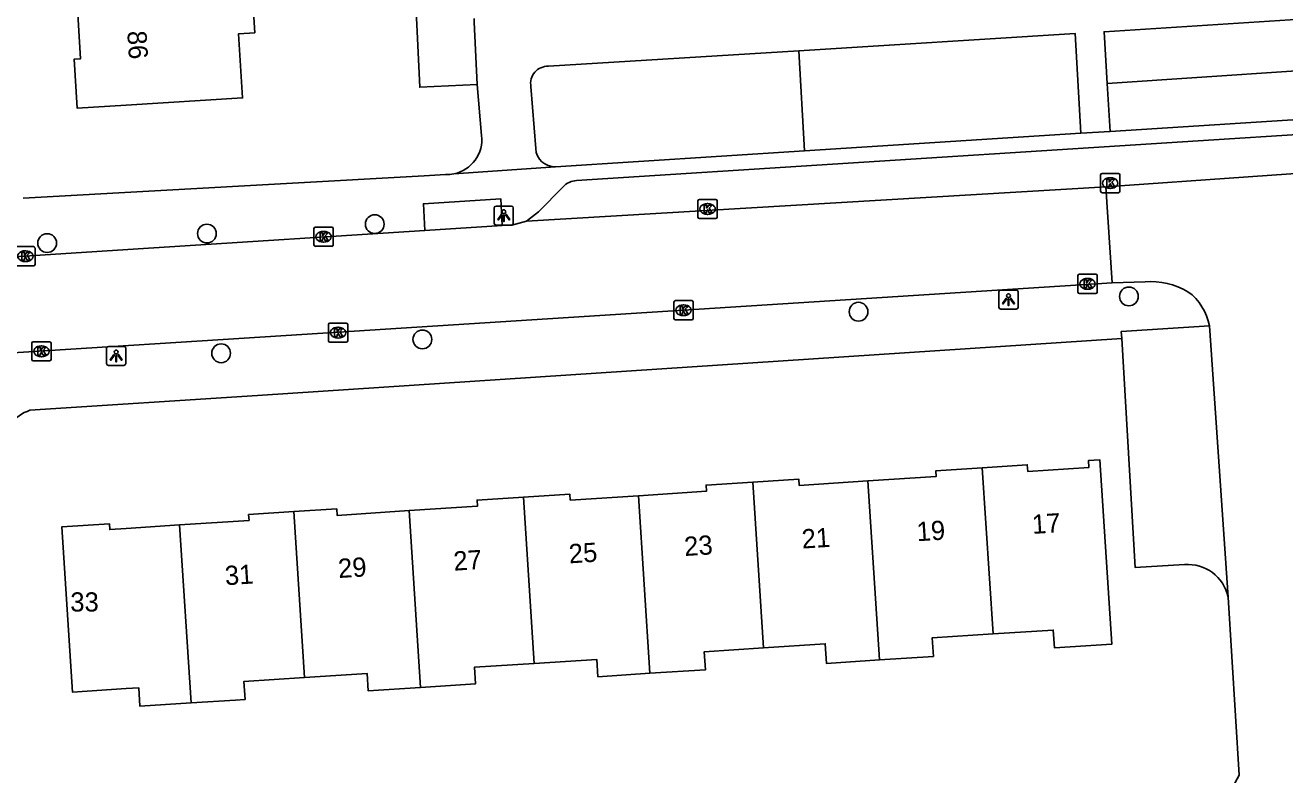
# Model space of a CAD drawing. Extents: x 159689 to 160786, y 387323 to 388339.
# Drawn here: x 160494.7 to 160560.4, y 387930.1 to 387969.1 of the extents above; entities that cross this region are included whole.
import ezdxf

# ---------------------------------------------------------------- set-up
doc = ezdxf.new("R2010")
doc.units = 0
for name, color, linetype in [('IMGEO_Boom', 7, 'Continuous'), ('IMGEO_Groenvoorziening', 7, 'Continuous'), ('IMGEO_Kolk', 7, 'Continuous'), ('IMGEO_Lichtpunt', 7, 'Continuous'), ('IMGEO_Pand', 7, 'Continuous'), ('IMGEO_Pand_nummerreeks', 7, 'Continuous'), ('IMGEO_Parkeervlak_open', 7, 'Continuous'), ('IMGEO_Rijbaan_lokaal_open', 7, 'Continuous'), ('IMGEO_Voetpad_open', 7, 'Continuous')]:
    doc.layers.add(name, color=color, linetype=linetype)

msp = doc.modelspace()

# ---------------------------------------------------------------- linework, layer by layer
at = {"layer": 'IMGEO_Boom'}
for centre in [(160512.962, 387958.772), (160495.889, 387957.784), (160504.215, 387958.278), (160552.271, 387955.004), (160538.179, 387954.206), (160515.445, 387952.762), (160504.956, 387952.038)]:
    msp.add_circle(centre, 0.489, dxfattribs=at)
at = {"layer": 'IMGEO_Groenvoorziening'}
for points in [[(160580.227, 387968.045), (160551.144, 387966.103)], [(160535.371, 387962.59), (160535.074, 387967.812)]]:
    msp.add_lwpolyline(points, dxfattribs=at)
at = {"layer": 'IMGEO_Kolk'}
for p, q in [((160550.795, 387960.485), (160550.795, 387961.337)), ((160550.87, 387961.411), (160551.722, 387961.411)), ((160551.283, 387961.191), (160551.308, 387961.191)), ((160551.796, 387961.337), (160551.796, 387960.485)), ((160551.722, 387960.411), (160550.87, 387960.411)), ((160551.306, 387960.631), (160551.281, 387960.631)), ((160529.809, 387959.134), (160529.809, 387959.986)), ((160529.884, 387960.06), (160530.736, 387960.06)), ((160530.297, 387959.84), (160530.322, 387959.84)), ((160530.81, 387959.986), (160530.81, 387959.134)), ((160530.736, 387959.06), (160529.884, 387959.06)), ((160530.32, 387959.28), (160530.295, 387959.28)), ((160509.793, 387957.688), (160509.793, 387958.54)), ((160509.868, 387958.614), (160510.72, 387958.614)), ((160510.281, 387958.394), (160510.306, 387958.394)), ((160510.794, 387958.54), (160510.794, 387957.688)), ((160494.329, 387957.601), (160495.181, 387957.601)), ((160495.255, 387957.527), (160495.255, 387956.675)), ((160510.72, 387957.614), (160509.868, 387957.614)), ((160510.304, 387957.834), (160510.279, 387957.834)), ((160494.742, 387957.381), (160494.767, 387957.381)), ((160495.181, 387956.601), (160494.329, 387956.601)), ((160494.765, 387956.821), (160494.74, 387956.821)), ((160549.614, 387955.233), (160549.614, 387956.085)), ((160549.689, 387956.159), (160550.541, 387956.159)), ((160550.102, 387955.939), (160550.127, 387955.939)), ((160550.615, 387956.085), (160550.615, 387955.233)), ((160550.541, 387955.159), (160549.689, 387955.159)), ((160550.125, 387955.379), (160550.1, 387955.379)), ((160528.556, 387953.857), (160528.556, 387954.709)), ((160528.631, 387954.783), (160529.483, 387954.783)), ((160529.044, 387954.563), (160529.069, 387954.563)), ((160529.557, 387954.709), (160529.557, 387953.857)), ((160510.626, 387953.614), (160511.478, 387953.614)), ((160529.483, 387953.783), (160528.631, 387953.783)), ((160529.067, 387954.003), (160529.042, 387954.003)), ((160510.551, 387952.688), (160510.551, 387953.54)), ((160511.039, 387953.394), (160511.064, 387953.394)), ((160511.552, 387953.54), (160511.552, 387952.688)), ((160495.089, 387951.715), (160495.089, 387952.567)), ((160495.164, 387952.641), (160496.016, 387952.641)), ((160495.577, 387952.421), (160495.602, 387952.421)), ((160496.09, 387952.567), (160496.09, 387951.715)), ((160511.478, 387952.614), (160510.626, 387952.614)), ((160511.062, 387952.834), (160511.037, 387952.834)), ((160496.016, 387951.641), (160495.164, 387951.641)), ((160495.6, 387951.861), (160495.575, 387951.861))]:
    msp.add_line(p, q, dxfattribs=at)
for points in [[(160550.795, 387960.485), (160550.795, 387961.337)], [(160550.87, 387961.411), (160551.722, 387961.411)], [(160551.116, 387961.111), (160551.239, 387961.111), (160551.239, 387960.96), (160551.369, 387961.111), (160551.533, 387961.111), (160551.387, 387960.96), (160551.54, 387960.711), (160551.388, 387960.711), (160551.303, 387960.875), (160551.239, 387960.808), (160551.239, 387960.711), (160551.116, 387960.711), (160551.116, 387961.111)], [(160551.796, 387961.337), (160551.796, 387960.485)], [(160551.722, 387960.411), (160550.87, 387960.411)], [(160529.809, 387959.134), (160529.809, 387959.986)], [(160529.884, 387960.06), (160530.736, 387960.06)], [(160530.13, 387959.76), (160530.253, 387959.76), (160530.253, 387959.609), (160530.383, 387959.76), (160530.547, 387959.76), (160530.401, 387959.609), (160530.554, 387959.36), (160530.402, 387959.36), (160530.317, 387959.524), (160530.253, 387959.457), (160530.253, 387959.36), (160530.13, 387959.36), (160530.13, 387959.76)], [(160530.81, 387959.986), (160530.81, 387959.134)], [(160530.736, 387959.06), (160529.884, 387959.06)], [(160509.793, 387957.688), (160509.793, 387958.54)], [(160509.868, 387958.614), (160510.72, 387958.614)], [(160510.114, 387958.314), (160510.237, 387958.314), (160510.237, 387958.163), (160510.367, 387958.314), (160510.531, 387958.314), (160510.385, 387958.163), (160510.538, 387957.914), (160510.386, 387957.914), (160510.301, 387958.078), (160510.237, 387958.011), (160510.237, 387957.914), (160510.114, 387957.914), (160510.114, 387958.314)], [(160510.794, 387958.54), (160510.794, 387957.688)], [(160494.329, 387957.601), (160495.181, 387957.601)], [(160495.255, 387957.527), (160495.255, 387956.675)], [(160510.72, 387957.614), (160509.868, 387957.614)], [(160494.575, 387957.301), (160494.698, 387957.301), (160494.698, 387957.15), (160494.828, 387957.301), (160494.992, 387957.301), (160494.846, 387957.15), (160494.999, 387956.901), (160494.847, 387956.901), (160494.762, 387957.065), (160494.698, 387956.998), (160494.698, 387956.901), (160494.575, 387956.901), (160494.575, 387957.301)], [(160495.181, 387956.601), (160494.329, 387956.601)], [(160549.614, 387955.233), (160549.614, 387956.085)], [(160549.689, 387956.159), (160550.541, 387956.159)], [(160549.935, 387955.859), (160550.058, 387955.859), (160550.058, 387955.708), (160550.188, 387955.859), (160550.352, 387955.859), (160550.206, 387955.708), (160550.359, 387955.459), (160550.207, 387955.459), (160550.122, 387955.623), (160550.058, 387955.556), (160550.058, 387955.459), (160549.935, 387955.459), (160549.935, 387955.859)], [(160550.615, 387956.085), (160550.615, 387955.233)], [(160550.541, 387955.159), (160549.689, 387955.159)], [(160528.556, 387953.857), (160528.556, 387954.709)], [(160528.631, 387954.783), (160529.483, 387954.783)], [(160528.877, 387954.483), (160529, 387954.483), (160529, 387954.332), (160529.13, 387954.483), (160529.294, 387954.483), (160529.148, 387954.332), (160529.301, 387954.083), (160529.149, 387954.083), (160529.064, 387954.247), (160529, 387954.18), (160529, 387954.083), (160528.877, 387954.083), (160528.877, 387954.483)], [(160529.557, 387954.709), (160529.557, 387953.857)], [(160510.626, 387953.614), (160511.478, 387953.614)], [(160529.483, 387953.783), (160528.631, 387953.783)], [(160510.551, 387952.688), (160510.551, 387953.54)], [(160510.872, 387953.314), (160510.995, 387953.314), (160510.995, 387953.163), (160511.125, 387953.314), (160511.289, 387953.314), (160511.143, 387953.163), (160511.296, 387952.914), (160511.144, 387952.914), (160511.059, 387953.078), (160510.995, 387953.011), (160510.995, 387952.914), (160510.872, 387952.914), (160510.872, 387953.314)], [(160511.552, 387953.54), (160511.552, 387952.688)], [(160495.089, 387951.715), (160495.089, 387952.567)], [(160495.164, 387952.641), (160496.016, 387952.641)], [(160495.41, 387952.341), (160495.533, 387952.341), (160495.533, 387952.19), (160495.663, 387952.341), (160495.827, 387952.341), (160495.681, 387952.19), (160495.834, 387951.941), (160495.682, 387951.941), (160495.597, 387952.105), (160495.533, 387952.038), (160495.533, 387951.941), (160495.41, 387951.941), (160495.41, 387952.341)], [(160496.09, 387952.567), (160496.09, 387951.715)], [(160511.478, 387952.614), (160510.626, 387952.614)], [(160496.016, 387951.641), (160495.164, 387951.641)]]:
    msp.add_lwpolyline(points, dxfattribs=at)
for centre, start, end in [((160550.872, 387961.335), 91.55205, 178.44795), ((160550.872, 387961.335), 91.55205, 178.44795), ((160551.72, 387961.335), 1.55205, 88.44795), ((160551.72, 387961.335), 1.55205, 88.44795), ((160550.872, 387960.487), 181.55205, 268.44795), ((160550.872, 387960.487), 181.55205, 268.44795), ((160551.72, 387960.487), 271.55205, 358.44795), ((160551.72, 387960.487), 271.55205, 358.44795), ((160529.886, 387959.984), 91.55205, 178.44795), ((160529.886, 387959.984), 91.55205, 178.44795), ((160530.734, 387959.984), 1.55205, 88.44795), ((160530.734, 387959.984), 1.55205, 88.44795), ((160529.886, 387959.136), 181.55205, 268.44795), ((160529.886, 387959.136), 181.55205, 268.44795), ((160530.734, 387959.136), 271.55205, 358.44795), ((160530.734, 387959.136), 271.55205, 358.44795), ((160509.87, 387958.538), 91.55205, 178.44795), ((160509.87, 387958.538), 91.55205, 178.44795), ((160510.718, 387958.538), 1.55205, 88.44795), ((160510.718, 387958.538), 1.55205, 88.44795), ((160495.179, 387957.525), 1.55205, 88.44795), ((160495.179, 387957.525), 1.55205, 88.44795), ((160509.87, 387957.69), 181.55205, 268.44795), ((160509.87, 387957.69), 181.55205, 268.44795), ((160510.718, 387957.69), 271.55205, 358.44795), ((160510.718, 387957.69), 271.55205, 358.44795), ((160495.179, 387956.677), 271.55205, 358.44795), ((160495.179, 387956.677), 271.55205, 358.44795), ((160549.691, 387956.083), 91.55205, 178.44795), ((160549.691, 387956.083), 91.55205, 178.44795), ((160550.539, 387956.083), 1.55205, 88.44795), ((160550.539, 387956.083), 1.55205, 88.44795), ((160549.691, 387955.235), 181.55205, 268.44795), ((160549.691, 387955.235), 181.55205, 268.44795), ((160550.539, 387955.235), 271.55205, 358.44795), ((160550.539, 387955.235), 271.55205, 358.44795), ((160528.633, 387954.707), 91.55205, 178.44795), ((160528.633, 387954.707), 91.55205, 178.44795), ((160529.481, 387954.707), 1.55205, 88.44795), ((160529.481, 387954.707), 1.55205, 88.44795), ((160510.628, 387953.538), 91.55205, 178.44795), ((160510.628, 387953.538), 91.55205, 178.44795), ((160511.476, 387953.538), 1.55205, 88.44795), ((160511.476, 387953.538), 1.55205, 88.44795), ((160528.633, 387953.859), 181.55205, 268.44795), ((160528.633, 387953.859), 181.55205, 268.44795), ((160529.481, 387953.859), 271.55205, 358.44795), ((160529.481, 387953.859), 271.55205, 358.44795), ((160495.166, 387952.565), 91.55205, 178.44795), ((160495.166, 387952.565), 91.55205, 178.44795), ((160496.014, 387952.565), 1.55205, 88.44795), ((160496.014, 387952.565), 1.55205, 88.44795), ((160510.628, 387952.69), 181.55205, 268.44795), ((160510.628, 387952.69), 181.55205, 268.44795), ((160511.476, 387952.69), 271.55205, 358.44795), ((160511.476, 387952.69), 271.55205, 358.44795), ((160495.166, 387951.717), 181.55205, 268.44795), ((160495.166, 387951.717), 181.55205, 268.44795), ((160496.014, 387951.717), 271.55205, 358.44795), ((160496.014, 387951.717), 271.55205, 358.44795)]:
    msp.add_arc(centre, 0.0765, start, end, dxfattribs=at)
for centre, major_axis, ratio, start_param, end_param in [((160551.282, 387960.911), (-0.387, 0.002), 0.722429, 4.712389, 7.853982), ((160551.307, 387960.911), (-0.39, 0.002), 0.717154, 1.570796, 4.712389), ((160530.296, 387959.56), (-0.387, 0.002), 0.722429, 4.712389, 7.853982), ((160530.321, 387959.56), (-0.39, 0.002), 0.717154, 1.570796, 4.712389), ((160510.28, 387958.114), (-0.387, 0.002), 0.722429, 4.712389, 7.853982), ((160510.305, 387958.114), (-0.39, 0.002), 0.717154, 1.570796, 4.712389), ((160494.741, 387957.101), (-0.387, 0.002), 0.722429, 4.712389, 7.853982), ((160494.766, 387957.101), (-0.39, 0.002), 0.717154, 1.570796, 4.712389), ((160550.101, 387955.659), (-0.387, 0.002), 0.722429, 4.712389, 7.853982), ((160550.126, 387955.659), (-0.39, 0.002), 0.717154, 1.570796, 4.712389), ((160529.043, 387954.283), (-0.387, 0.002), 0.722429, 4.712389, 7.853982), ((160529.068, 387954.283), (-0.39, 0.002), 0.717154, 1.570796, 4.712389), ((160511.038, 387953.114), (-0.387, 0.002), 0.722429, 4.712389, 7.853982), ((160511.063, 387953.114), (-0.39, 0.002), 0.717154, 1.570796, 4.712389), ((160495.576, 387952.141), (-0.387, 0.002), 0.722429, 4.712389, 7.853982), ((160495.601, 387952.141), (-0.39, 0.002), 0.717154, 1.570796, 4.712389)]:
    msp.add_ellipse(centre, major_axis=major_axis, ratio=ratio, start_param=start_param, end_param=end_param, dxfattribs=at)
at = {"layer": 'IMGEO_Lichtpunt'}
for p, q in [((160519.189, 387959.619), (160519.189, 387958.812)), ((160519.189, 387959.619), (160519.189, 387958.812)), ((160520.091, 387959.714), (160519.283, 387959.714)), ((160520.091, 387959.714), (160519.283, 387959.714)), ((160520.185, 387958.812), (160520.185, 387959.619)), ((160520.185, 387958.812), (160520.185, 387959.619)), ((160519.283, 387958.718), (160520.091, 387958.718)), ((160519.283, 387958.718), (160520.091, 387958.718)), ((160545.498, 387955.241), (160545.498, 387954.434)), ((160545.498, 387955.241), (160545.498, 387954.434)), ((160546.4, 387955.336), (160545.592, 387955.336)), ((160546.4, 387955.336), (160545.592, 387955.336)), ((160546.494, 387954.434), (160546.494, 387955.241)), ((160546.494, 387954.434), (160546.494, 387955.241)), ((160545.592, 387954.34), (160546.4, 387954.34)), ((160545.592, 387954.34), (160546.4, 387954.34)), ((160498.984, 387952.305), (160498.984, 387951.498)), ((160498.984, 387952.305), (160498.984, 387951.498)), ((160499.886, 387952.4), (160499.078, 387952.4)), ((160499.886, 387952.4), (160499.078, 387952.4)), ((160499.98, 387951.498), (160499.98, 387952.305)), ((160499.98, 387951.498), (160499.98, 387952.305)), ((160499.078, 387951.404), (160499.886, 387951.404)), ((160499.078, 387951.404), (160499.886, 387951.404))]:
    msp.add_line(p, q, dxfattribs=at)
for points in [[(160519.563, 387959.283), (160519.602, 387959.255), (160519.414, 387958.993), (160519.376, 387959.02), (160519.563, 387959.283)], [(160519.665, 387959.235), (160519.712, 387959.235), (160519.712, 387958.913), (160519.665, 387958.913), (160519.665, 387959.235)], [(160519.775, 387959.255), (160519.813, 387959.282), (160520, 387959.02), (160519.961, 387958.992), (160519.775, 387959.255)], [(160545.872, 387954.905), (160545.911, 387954.877), (160545.723, 387954.615), (160545.685, 387954.642), (160545.872, 387954.905)], [(160546.084, 387954.877), (160546.122, 387954.904), (160546.309, 387954.642), (160546.27, 387954.614), (160546.084, 387954.877)], [(160545.974, 387954.857), (160546.021, 387954.857), (160546.021, 387954.535), (160545.974, 387954.535), (160545.974, 387954.857)], [(160499.358, 387951.969), (160499.397, 387951.941), (160499.209, 387951.679), (160499.171, 387951.706), (160499.358, 387951.969)], [(160499.46, 387951.921), (160499.507, 387951.921), (160499.507, 387951.599), (160499.46, 387951.599), (160499.46, 387951.921)], [(160499.57, 387951.941), (160499.608, 387951.968), (160499.795, 387951.706), (160499.756, 387951.678), (160499.57, 387951.941)]]:
    msp.add_lwpolyline(points, dxfattribs=at)
for centre in [(160519.688, 387959.417), (160545.997, 387955.039), (160499.483, 387952.103)]:
    msp.add_circle(centre, 0.0994, dxfattribs=at)
for centre, start, end in [((160519.283, 387959.619), 90, 180), ((160519.283, 387959.619), 90, 180), ((160520.091, 387959.619), 0, 90), ((160520.091, 387959.619), 0, 90), ((160519.283, 387958.812), 180, 270), ((160519.283, 387958.812), 180, 270), ((160520.091, 387958.812), 270, 0), ((160520.091, 387958.812), 270, 360), ((160545.592, 387955.241), 90, 180), ((160545.592, 387955.241), 90, 180), ((160546.4, 387955.241), 0, 90), ((160546.4, 387955.241), 0, 90), ((160545.592, 387954.434), 180, 270), ((160545.592, 387954.434), 180, 270), ((160546.4, 387954.434), 270, 0), ((160546.4, 387954.434), 270, 360), ((160499.078, 387952.305), 90, 180), ((160499.078, 387952.305), 90, 180), ((160499.886, 387952.305), 0, 90), ((160499.886, 387952.305), 0, 90), ((160499.078, 387951.498), 180, 270), ((160499.078, 387951.498), 180, 270), ((160499.886, 387951.498), 270, 0), ((160499.886, 387951.498), 270, 360)]:
    msp.add_arc(centre, 0.0946, start, end, dxfattribs=at)
at = {"layer": 'IMGEO_Pand'}
for points in [[(160518.305, 387966.054), (160515.308, 387965.909), (160515.011, 387972.072), (160517.859, 387972.21)], [(160506.535, 387971.505), (160506.707, 387968.749), (160505.869, 387968.697), (160506.077, 387965.35), (160500, 387964.971), (160497.46, 387964.812), (160497.3, 387967.374), (160497.631, 387967.395), (160497.411, 387970.922)], [(160518.139, 387969.484), (160518.148, 387969.294), (160518.305, 387966.054)], [(160544.631, 387946.076), (160546.973, 387946.228), (160546.995, 387945.885), (160550.187, 387946.093), (160550.164, 387946.443), (160550.762, 387946.482), (160551.388, 387936.882), (160548.388, 387936.686), (160548.327, 387937.612), (160545.189, 387937.408)], [(160538.67, 387945.385), (160542.234, 387945.617), (160542.214, 387945.919), (160544.631, 387946.076)], [(160544.631, 387946.076), (160545.189, 387937.408)], [(160526.711, 387944.615), (160530.252, 387944.845), (160530.231, 387945.168), (160532.67, 387945.327)], [(160532.67, 387945.327), (160535.065, 387945.483), (160535.087, 387945.151), (160538.67, 387945.385)], [(160532.67, 387945.327), (160533.227, 387936.685)], [(160539.272, 387936.051), (160538.67, 387945.385)], [(160514.753, 387943.835), (160518.316, 387944.067), (160518.295, 387944.386), (160520.712, 387944.544)], [(160520.712, 387944.544), (160523.128, 387944.701), (160523.149, 387944.383), (160526.711, 387944.615)], [(160520.712, 387944.544), (160521.271, 387935.873)], [(160527.308, 387935.356), (160526.711, 387944.615)], [(160502.792, 387943.091), (160506.409, 387943.326), (160506.389, 387943.629), (160508.751, 387943.783)], [(160508.751, 387943.783), (160510.978, 387943.928), (160511, 387943.59), (160514.753, 387943.835)], [(160509.308, 387935.141), (160508.751, 387943.783)], [(160515.347, 387934.617), (160514.753, 387943.835)], [(160503.39, 387933.812), (160500.721, 387933.638), (160500.658, 387934.604), (160500, 387934.562), (160497.205, 387934.379), (160496.644, 387942.989), (160499.129, 387943.151), (160499.149, 387942.853), (160500, 387942.909), (160502.792, 387943.091)], [(160503.39, 387933.812), (160502.792, 387943.091)], [(160545.189, 387937.408), (160542.015, 387937.201), (160542.078, 387936.234), (160539.272, 387936.051)], [(160533.227, 387936.685), (160530.141, 387936.484), (160530.203, 387935.545), (160527.308, 387935.356)], [(160539.272, 387936.051), (160536.506, 387935.871), (160536.44, 387936.894), (160533.227, 387936.685)], [(160521.271, 387935.873), (160518.157, 387935.67), (160518.213, 387934.804), (160515.347, 387934.617)], [(160527.308, 387935.356), (160524.595, 387935.179), (160524.536, 387936.085), (160521.271, 387935.873)], [(160515.347, 387934.617), (160512.625, 387934.44), (160512.565, 387935.353), (160509.308, 387935.141)], [(160509.308, 387935.141), (160506.143, 387934.935), (160506.204, 387933.995), (160505.711, 387933.963), (160503.39, 387933.812)]]:
    msp.add_lwpolyline(points, dxfattribs=at)
at = {"layer": 'IMGEO_Parkeervlak_open'}
msp.add_lwpolyline([(160555.178, 387941.02), (160552.592, 387940.877), (160551.899, 387952.81)], dxfattribs=at)
msp.add_arc((160555.351, 387938.888), 2.139, 11.9757, 94.63337, dxfattribs=at)
at = {"layer": 'IMGEO_Rijbaan_lokaal_open'}
for points in [[(160565.901, 387961.751), (160551.068, 387960.72)], [(160551.068, 387960.72), (160520.87, 387958.919)], [(160551.068, 387960.72), (160551.393, 387955.719)], [(160520.87, 387958.919), (160520.103, 387958.725), (160519.606, 387958.695)], [(160515.573, 387958.445), (160501.444, 387957.539), (160493.636, 387957.035), (160493.607, 387957.033)], [(160519.606, 387958.695), (160515.573, 387958.445)], [(160492.935, 387951.996), (160493.558, 387952.035), (160508.348, 387952.959), (160551.393, 387955.719)], [(160551.393, 387955.719), (160553.111, 387955.771)], [(160556.468, 387953.474), (160557.443, 387939.332)], [(160557.443, 387939.332), (160558.021, 387930.043), (160556.034, 387926.398)]]:
    msp.add_lwpolyline(points, dxfattribs=at)
for centre, radius, start, end in [((160553.395, 387951.942), 3.839, 59.37493, 94.24385), ((160553.702, 387952.969), 2.812, 10.35477, 54.09671)]:
    msp.add_arc(centre, radius, start, end, dxfattribs=at)
at = {"layer": 'IMGEO_Voetpad_open'}
for points in [[(160551.144, 387966.103), (160550.98, 387968.798), (160580.065, 387970.689), (160580.227, 387968.045)], [(160535.074, 387967.812), (160549.47, 387968.709), (160549.765, 387963.507)], [(160523.486, 387961.044), (160565.961, 387963.763), (160637.893, 387968.376)], [(160522.017, 387966.999), (160535.074, 387967.812)], [(160551.296, 387963.601), (160551.144, 387966.103)], [(160518.305, 387966.054), (160518.533, 387963.4)], [(160521.351, 387962.71), (160521.105, 387965.939)], [(160551.296, 387963.601), (160580.385, 387965.456)], [(160549.765, 387963.507), (160535.371, 387962.59)], [(160549.765, 387963.507), (160551.296, 387963.601)], [(160535.371, 387962.59), (160522.388, 387961.763)], [(160517.08, 387961.388), (160522.388, 387961.763)], [(160494.644, 387960.12), (160515.546, 387961.289), (160516.654, 387961.351)], [(160520.87, 387958.919), (160521.502, 387959.413), (160522.779, 387960.716)], [(160515.573, 387958.445), (160515.498, 387959.831), (160519.541, 387960.084), (160519.606, 387958.695)], [(160551.899, 387952.81), (160551.869, 387953.17), (160556.468, 387953.474)], [(160494.989, 387949.067), (160506.843, 387949.836), (160551.899, 387952.81)]]:
    msp.add_lwpolyline(points, dxfattribs=at)
for centre, radius, start, end in [((160521.976, 387966.112), 0.888, 87.37715, 191.20694), ((160516.707, 387963.188), 1.839, 281.71978, 6.60907), ((160522.346, 387962.758), 0.996, 182.78724, 272.40741), ((160516.71, 387963.179), 1.829, 268.25074, 281.67713), ((160523.543, 387959.995), 1.051, 93.11669, 136.65951), ((160495.682, 387947.005), 2.176, 108.56146, 174.76659)]:
    msp.add_arc(centre, radius, start, end, dxfattribs=at)

# ---------------------------------------------------------------- texts
at = {"layer": 'IMGEO_Pand_nummerreeks'}
for s, rotation, p in [('86', 273.65703, (160500.061, 387968.823)), ('19', 3.63693, (160541.239, 387942.238)), ('17', 3.63693, (160547.252, 387942.621)), ('23', 3.63693, (160529.121, 387941.468)), ('21', 3.63693, (160535.247, 387941.857)), ('27', 3.63693, (160517.094, 387940.704)), ('25', 3.63693, (160523.107, 387941.086)), ('29', 3.63693, (160511.08, 387940.321)), ('31', 3.63693, (160505.18, 387939.946))]:
    msp.add_text(s, height=1, rotation=rotation, dxfattribs=at).set_placement(p)
msp.add_text('33', height=1, dxfattribs=at).set_placement((160497.091, 387938.577))

doc.saveas('drawing.dxf')
